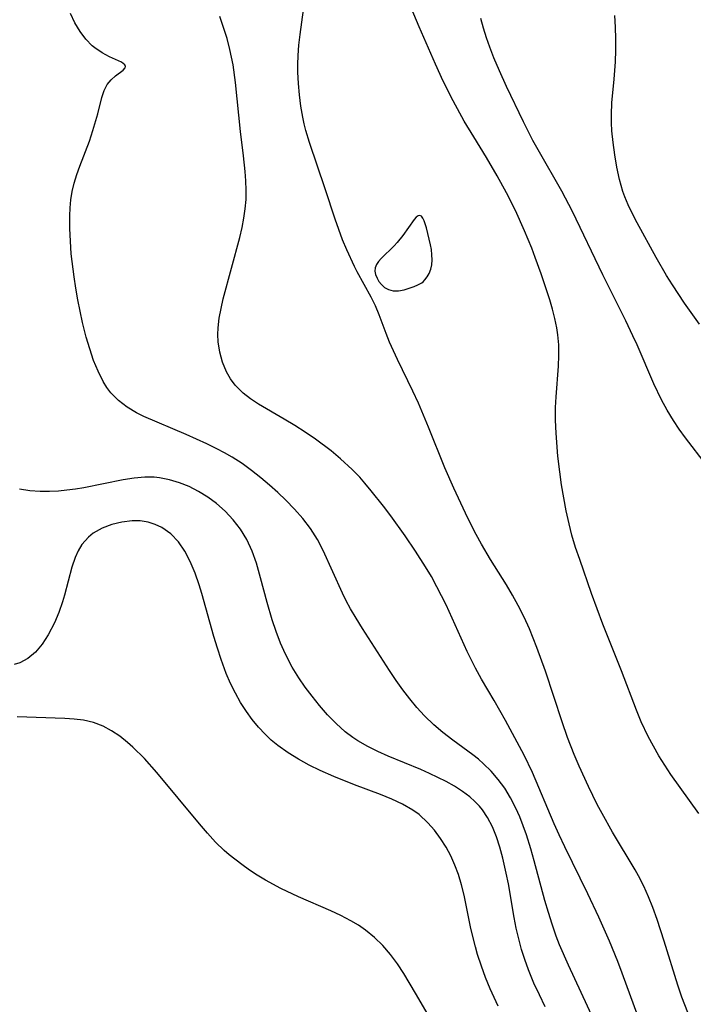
# Model space of a CAD drawing. Header units: metres. Extents: x 1073367 to 1082519, y 1569854 to 1574957.
# Tile 738 of 1056: x 1082249 to 1082349, y 1570564 to 1570710. Entities that reach past the tile are written whole.
import ezdxf

# ---------------------------------------------------------------- set-up
doc = ezdxf.new("R2010")
doc.units = ezdxf.units.M
doc.layers.add('CGG_CurvaNivelLidar_v1', color=253, linetype='Continuous', lineweight=30)

msp = doc.modelspace()

# ---------------------------------------------------------------- linework, layer by layer
at = {"layer": 'CGG_CurvaNivelLidar_v1'}
for p, q in [((1082290.5476, 1570707.9146, 82.5), (1082291.5694, 1570715.3246, 82.5)), ((1082308.2081, 1570709.0619, 82), (1082307.0456, 1570711.8635, 82)), ((1082257.1351, 1570709.6494, 83.5), (1082256.4544, 1570711.0322, 83.5)), ((1082279.2045, 1570708.9642, 83), (1082278.646, 1570710.5783, 83)), ((1082317.7578, 1570708.8674, 81.5), (1082317.3671, 1570710.2901, 81.5)), ((1082337.3533, 1570709.019, 81), (1082337.259, 1570710.7317, 81)), ((1082257.9037, 1570708.3718, 83.5), (1082257.1351, 1570709.6494, 83.5)), ((1082279.7044, 1570707.3342, 83), (1082279.2045, 1570708.9642, 83)), ((1082310.6463, 1570703.5131, 82), (1082308.2081, 1570709.0619, 82)), ((1082318.2005, 1570707.4554, 81.5), (1082317.7578, 1570708.8674, 81.5)), ((1082337.4032, 1570707.307, 81), (1082337.3533, 1570709.019, 81)), ((1082258.7558, 1570707.2267, 83.5), (1082257.9037, 1570708.3718, 83.5)), ((1082259.6909, 1570706.2495, 83.5), (1082258.7558, 1570707.2267, 83.5)), ((1082280.1349, 1570705.6873, 83), (1082279.7044, 1570707.3342, 83)), ((1082290.3844, 1570706.3519, 82.5), (1082290.5476, 1570707.9146, 82.5)), ((1082318.6916, 1570706.0563, 81.5), (1082318.2005, 1570707.4554, 81.5)), ((1082337.4037, 1570705.5984, 81), (1082337.4032, 1570707.307, 81)), ((1082260.069, 1570705.9303, 83.5), (1082259.6909, 1570706.2495, 83.5)), ((1082261.1723, 1570705.1917, 83.5), (1082260.069, 1570705.9303, 83.5)), ((1082280.5963, 1570703.4083, 83), (1082280.1349, 1570705.6873, 83)), ((1082290.2681, 1570704.7894, 82.5), (1082290.3844, 1570706.3519, 82.5)), ((1082319.3105, 1570704.4617, 81.5), (1082318.6916, 1570706.0563, 81.5)), ((1082262.2689, 1570704.6318, 83.5), (1082261.1723, 1570705.1917, 83.5)), ((1082264.0691, 1570703.8028, 83.5), (1082262.2689, 1570704.6318, 83.5)), ((1082290.2187, 1570703.4799, 82.5), (1082290.2681, 1570704.7894, 82.5)), ((1082320.1274, 1570702.5184, 81.5), (1082319.3105, 1570704.4617, 81.5)), ((1082337.3472, 1570703.896, 81), (1082337.4037, 1570705.5984, 81)), ((1082264.5607, 1570703.4277, 83.5), (1082264.0691, 1570703.8028, 83.5)), ((1082264.2985, 1570702.6326, 83.5), (1082264.6108, 1570702.9959, 83.5)), ((1082264.6536, 1570703.2011, 83.5), (1082264.5607, 1570703.4277, 83.5)), ((1082264.6108, 1570702.9959, 83.5), (1082264.6536, 1570703.2011, 83.5)), ((1082280.9699, 1570700.8115, 83), (1082280.5963, 1570703.4083, 83)), ((1082290.2202, 1570702.3196, 82.5), (1082290.2187, 1570703.4799, 82.5)), ((1082311.8065, 1570701.007, 82), (1082310.6463, 1570703.5131, 82)), ((1082337.1497, 1570701.3078, 81), (1082337.3472, 1570703.896, 81)), ((1082262.4892, 1570701.226, 83.5), (1082263.1418, 1570701.7878, 83.5)), ((1082263.1418, 1570701.7878, 83.5), (1082264.2985, 1570702.6326, 83.5)), ((1082290.2937, 1570700.6386, 82.5), (1082290.2202, 1570702.3196, 82.5)), ((1082321.1908, 1570700.2045, 81.5), (1082320.1274, 1570702.5184, 81.5)), ((1082336.8314, 1570697.7948, 81), (1082337.1497, 1570701.3078, 81)), ((1082261.4682, 1570699.6175, 83.5), (1082261.9076, 1570700.5094, 83.5)), ((1082261.9076, 1570700.5094, 83.5), (1082262.4892, 1570701.226, 83.5)), ((1082281.712, 1570693.5615, 83), (1082280.9699, 1570700.8115, 83)), ((1082290.4436, 1570698.9631, 82.5), (1082290.2937, 1570700.6386, 82.5)), ((1082313.2475, 1570698.0985, 82), (1082311.8065, 1570701.007, 82)), ((1082323.6855, 1570694.9931, 81.5), (1082321.1908, 1570700.2045, 81.5)), ((1082260.5204, 1570696.1406, 83.5), (1082261.1272, 1570698.5678, 83.5)), ((1082261.1272, 1570698.5678, 83.5), (1082261.4682, 1570699.6175, 83.5)), ((1082290.6656, 1570697.2962, 82.5), (1082290.4436, 1570698.9631, 82.5)), ((1082290.9602, 1570695.6414, 82.5), (1082290.6656, 1570697.2962, 82.5)), ((1082314.9137, 1570695.0938, 82), (1082313.2475, 1570698.0985, 82)), ((1082336.7479, 1570696.0512, 81), (1082336.8314, 1570697.7948, 81)), ((1082259.8101, 1570693.6728, 83.5), (1082260.5204, 1570696.1406, 83.5)), ((1082291.1723, 1570694.6627, 82.5), (1082290.9602, 1570695.6414, 82.5)), ((1082336.7515, 1570694.8328, 81), (1082336.7479, 1570696.0512, 81)), ((1082291.4137, 1570693.691, 82.5), (1082291.1723, 1570694.6627, 82.5)), ((1082316.3303, 1570692.7306, 82), (1082314.9137, 1570695.0938, 82)), ((1082325.0879, 1570692.2282, 81.5), (1082323.6855, 1570694.9931, 81.5)), ((1082336.8135, 1570693.6218, 81), (1082336.7515, 1570694.8328, 81)), ((1082259.2877, 1570692.1015, 83.5), (1082259.8101, 1570693.6728, 83.5)), ((1082282.1462, 1570689.917, 83), (1082281.712, 1570693.5615, 83)), ((1082291.9361, 1570691.9114, 82.5), (1082291.4137, 1570693.691, 82.5)), ((1082318.2222, 1570689.6728, 82), (1082316.3303, 1570692.7306, 82)), ((1082336.9924, 1570691.9194, 81), (1082336.8135, 1570693.6218, 81)), ((1082257.8533, 1570688.3828, 83.5), (1082259.2877, 1570692.1015, 83.5)), ((1082294.2883, 1570685.0366, 82.5), (1082291.9361, 1570691.9114, 82.5)), ((1082325.8585, 1570690.8168, 81.5), (1082325.0879, 1570692.2282, 81.5)), ((1082337.2449, 1570690.0862, 81), (1082336.9924, 1570691.9194, 81)), ((1082282.3881, 1570687.5922, 83), (1082282.1462, 1570689.917, 83)), ((1082319.8109, 1570686.9584, 82), (1082318.2222, 1570689.6728, 82)), ((1082329.4042, 1570684.6684, 81.5), (1082325.8585, 1570690.8168, 81.5)), ((1082337.5577, 1570688.2559, 81), (1082337.2449, 1570690.0862, 81)), ((1082257.4079, 1570687.1384, 83.5), (1082257.8533, 1570688.3828, 83.5)), ((1082337.9536, 1570686.4419, 81), (1082337.5577, 1570688.2559, 81)), ((1082257.0219, 1570685.8722, 83.5), (1082257.4079, 1570687.1384, 83.5)), ((1082282.4921, 1570686.2143, 83), (1082282.3881, 1570687.5922, 83)), ((1082321.1817, 1570684.4564, 82), (1082319.8109, 1570686.9584, 82)), ((1082256.7357, 1570684.6533, 83.5), (1082257.0219, 1570685.8722, 83.5)), ((1082282.5454, 1570684.8404, 83), (1082282.4921, 1570686.2143, 83)), ((1082338.4636, 1570684.6596, 81), (1082337.9536, 1570686.4419, 81)), ((1082256.535, 1570683.4138, 83.5), (1082256.7357, 1570684.6533, 83.5)), ((1082282.5261, 1570683.4698, 83), (1082282.5454, 1570684.8404, 83)), ((1082295.7455, 1570680.54, 82.5), (1082294.2883, 1570685.0366, 82.5)), ((1082322.4959, 1570681.8345, 82), (1082321.1817, 1570684.4564, 82)), ((1082330.9713, 1570681.6532, 81.5), (1082329.4042, 1570684.6684, 81.5)), ((1082338.7529, 1570683.8372, 81), (1082338.4636, 1570684.6596, 81)), ((1082339.2375, 1570682.6518, 81), (1082338.7529, 1570683.8372, 81)), ((1082256.4256, 1570682.2282, 83.5), (1082256.535, 1570683.4138, 83.5)), ((1082282.4138, 1570682.0737, 83), (1082282.5261, 1570683.4698, 83)), ((1082339.8767, 1570681.3124, 81), (1082339.2375, 1570682.6518, 81)), ((1082256.3762, 1570681.0285, 83.5), (1082256.4256, 1570682.2282, 83.5)), ((1082256.3774, 1570679.1721, 83.5), (1082256.3762, 1570681.0285, 83.5)), ((1082282.2175, 1570680.6812, 83), (1082282.4138, 1570682.0737, 83)), ((1082307.7854, 1570680.8087, 82.5), (1082307.4881, 1570680.4812, 82.5)), ((1082308.0631, 1570681.0284, 82.5), (1082307.7854, 1570680.8087, 82.5)), ((1082308.3161, 1570681.1004, 82.5), (1082308.0631, 1570681.0284, 82.5)), ((1082308.5489, 1570680.9836, 82.5), (1082308.3161, 1570681.1004, 82.5)), ((1082308.7562, 1570680.7042, 82.5), (1082308.5489, 1570680.9836, 82.5)), ((1082323.8519, 1570678.8245, 82), (1082322.4959, 1570681.8345, 82)), ((1082335.4588, 1570672.2547, 81.5), (1082330.9713, 1570681.6532, 81.5)), ((1082340.5744, 1570679.9947, 81), (1082339.8767, 1570681.3124, 81)), ((1082281.9513, 1570679.2929, 83), (1082282.2175, 1570680.6812, 83)), ((1082296.2873, 1570678.9993, 82.5), (1082295.7455, 1570680.54, 82.5)), ((1082307.4881, 1570680.4812, 82.5), (1082305.774, 1570678.1025, 82.5)), ((1082308.9448, 1570680.3041, 82.5), (1082308.7562, 1570680.7042, 82.5)), ((1082309.2858, 1570679.2636, 82.5), (1082308.9448, 1570680.3041, 82.5)), ((1082343.3891, 1570674.8733, 81), (1082340.5744, 1570679.9947, 81)), ((1082256.4536, 1570677.2943, 83.5), (1082256.3774, 1570679.1721, 83.5)), ((1082281.6029, 1570677.8066, 83), (1082281.9513, 1570679.2929, 83)), ((1082296.8675, 1570677.4793, 82.5), (1082296.2873, 1570678.9993, 82.5)), ((1082305.774, 1570678.1025, 82.5), (1082304.9648, 1570677.0934, 82.5)), ((1082309.9028, 1570676.7459, 82.5), (1082309.2858, 1570679.2636, 82.5)), ((1082324.925, 1570676.2367, 82), (1082323.8519, 1570678.8245, 82)), ((1082256.5967, 1570675.4043, 83.5), (1082256.4536, 1570677.2943, 83.5)), ((1082279.1486, 1570668.7275, 83), (1082281.6029, 1570677.8066, 83)), ((1082297.4844, 1570675.9841, 82.5), (1082296.8675, 1570677.4793, 82.5)), ((1082304.4892, 1570676.5858, 82.5), (1082302.5676, 1570674.7135, 82.5)), ((1082304.9648, 1570677.0934, 82.5), (1082304.4892, 1570676.5858, 82.5)), ((1082310.0299, 1570676.0298, 82.5), (1082309.9028, 1570676.7459, 82.5)), ((1082256.9967, 1570671.9917, 83.5), (1082256.5967, 1570675.4043, 83.5)), ((1082298.6195, 1570673.5202, 82.5), (1082297.4844, 1570675.9841, 82.5)), ((1082310.1183, 1570675.2622, 82.5), (1082310.0299, 1570676.0298, 82.5)), ((1082310.1526, 1570674.5145, 82.5), (1082310.1183, 1570675.2622, 82.5)), ((1082325.4536, 1570674.8708, 82), (1082324.925, 1570676.2367, 82)), ((1082299.0273, 1570672.7293, 82.5), (1082298.6195, 1570673.5202, 82.5)), ((1082301.8659, 1570673.79, 82.5), (1082301.6823, 1570673.3108, 82.5)), ((1082302.174, 1570674.2555, 82.5), (1082301.8659, 1570673.79, 82.5)), ((1082302.5676, 1570674.7135, 82.5), (1082302.174, 1570674.2555, 82.5)), ((1082309.961, 1570673.1009, 82.5), (1082310.1091, 1570673.7855, 82.5)), ((1082310.1091, 1570673.7855, 82.5), (1082310.1526, 1570674.5145, 82.5)), ((1082326.3248, 1570672.4191, 82), (1082325.4536, 1570674.8708, 82)), ((1082344.9211, 1570672.198, 81), (1082343.3891, 1570674.8733, 81)), ((1082301.1161, 1570668.9593, 82.5), (1082299.0273, 1570672.7293, 82.5)), ((1082301.6823, 1570673.3108, 82.5), (1082301.6564, 1570672.8146, 82.5)), ((1082301.6564, 1570672.8146, 82.5), (1082301.7634, 1570672.3074, 82.5)), ((1082301.7634, 1570672.3074, 82.5), (1082301.9716, 1570671.7996, 82.5)), ((1082309.3877, 1570671.9634, 82.5), (1082309.7063, 1570672.4903, 82.5)), ((1082309.7063, 1570672.4903, 82.5), (1082309.961, 1570673.1009, 82.5)), ((1082327.6058, 1570668.5795, 82), (1082326.3248, 1570672.4191, 82)), ((1082338.8689, 1570665.4607, 81.5), (1082335.4588, 1570672.2547, 81.5)), ((1082345.7991, 1570670.7881, 81), (1082344.9211, 1570672.198, 81)), ((1082257.2591, 1570670.2862, 83.5), (1082256.9967, 1570671.9917, 83.5)), ((1082301.9716, 1570671.7996, 82.5), (1082302.2577, 1570671.3033, 82.5)), ((1082302.2577, 1570671.3033, 82.5), (1082302.6062, 1570670.8329, 82.5)), ((1082302.6062, 1570670.8329, 82.5), (1082303.0684, 1570670.415, 82.5)), ((1082307.4611, 1570670.5378, 82.5), (1082308.0224, 1570670.7828, 82.5)), ((1082308.0224, 1570670.7828, 82.5), (1082308.5, 1570671.0378, 82.5)), ((1082308.5, 1570671.0378, 82.5), (1082308.5967, 1570671.082, 82.5)), ((1082308.5967, 1570671.082, 82.5), (1082308.7935, 1570671.2541, 82.5)), ((1082308.7935, 1570671.2541, 82.5), (1082309.0579, 1570671.537, 82.5)), ((1082309.0579, 1570671.537, 82.5), (1082309.3877, 1570671.9634, 82.5)), ((1082347.6089, 1570668.0753, 81), (1082345.7991, 1570670.7881, 81)), ((1082257.5617, 1570668.5879, 83.5), (1082257.2591, 1570670.2862, 83.5)), ((1082303.0684, 1570670.415, 82.5), (1082303.6644, 1570670.0955, 82.5)), ((1082303.6644, 1570670.0955, 82.5), (1082304.366, 1570669.921, 82.5)), ((1082304.366, 1570669.921, 82.5), (1082305.1584, 1570669.9189, 82.5)), ((1082305.1584, 1570669.9189, 82.5), (1082305.9749, 1570670.056, 82.5)), ((1082305.9749, 1570670.056, 82.5), (1082306.7605, 1570670.2793, 82.5)), ((1082306.7605, 1570670.2793, 82.5), (1082307.4611, 1570670.5378, 82.5)), ((1082258.2713, 1570665.2301, 83.5), (1082257.5617, 1570668.5879, 83.5)), ((1082278.82, 1570667.2784, 83), (1082279.1486, 1570668.7275, 83)), ((1082301.7337, 1570667.6921, 82.5), (1082301.1161, 1570668.9593, 82.5)), ((1082302.2858, 1570666.3392, 82.5), (1082301.7337, 1570667.6921, 82.5)), ((1082328.0209, 1570667.196, 82), (1082327.6058, 1570668.5795, 82)), ((1082349.8286, 1570664.9653, 81), (1082347.6089, 1570668.0753, 81)), ((1082278.562, 1570665.8312, 83), (1082278.82, 1570667.2784, 83)), ((1082303.3045, 1570663.5686, 82.5), (1082302.2858, 1570666.3392, 82.5)), ((1082328.3747, 1570665.8142, 82), (1082328.0209, 1570667.196, 82)), ((1082258.8168, 1570663.048, 83.5), (1082258.2713, 1570665.2301, 83.5)), ((1082278.4022, 1570664.3965, 83), (1082278.562, 1570665.8312, 83)), ((1082328.658, 1570664.4226, 82), (1082328.3747, 1570665.8142, 82)), ((1082339.9391, 1570663.2509, 81.5), (1082338.8689, 1570665.4607, 81.5)), ((1082278.3649, 1570663.4366, 83), (1082278.4022, 1570664.3965, 83)), ((1082278.4052, 1570662.3498, 83), (1082278.3649, 1570663.4366, 83)), ((1082303.8285, 1570662.2895, 82.5), (1082303.3045, 1570663.5686, 82.5)), ((1082328.8158, 1570663.3691, 82), (1082328.658, 1570664.4226, 82)), ((1082328.9408, 1570661.8948, 82), (1082328.8158, 1570663.3691, 82)), ((1082259.3237, 1570661.2952, 83.5), (1082258.8168, 1570663.048, 83.5)), ((1082278.6232, 1570660.8007, 83), (1082278.4052, 1570662.3498, 83)), ((1082305.0013, 1570659.7281, 82.5), (1082303.8285, 1570662.2895, 82.5)), ((1082328.962, 1570660.3258, 82), (1082328.9408, 1570661.8948, 82)), ((1082340.5614, 1570661.8766, 81.5), (1082339.9391, 1570663.2509, 81.5)), ((1082343.0467, 1570656.1337, 81.5), (1082340.5614, 1570661.8766, 81.5)), ((1082259.8996, 1570659.5946, 83.5), (1082259.3237, 1570661.2952, 83.5)), ((1082279.023, 1570659.3101, 83), (1082278.6232, 1570660.8007, 83)), ((1082260.5607, 1570657.9661, 83.5), (1082259.8996, 1570659.5946, 83.5)), ((1082279.6069, 1570657.9005, 83), (1082279.023, 1570659.3101, 83)), ((1082307.3048, 1570655.0025, 82.5), (1082305.0013, 1570659.7281, 82.5)), ((1082328.9, 1570658.7503, 82), (1082328.962, 1570660.3258, 82)), ((1082261.3312, 1570656.4362, 83.5), (1082260.5607, 1570657.9661, 83.5)), ((1082280.1975, 1570656.8724, 83), (1082279.6069, 1570657.9005, 83)), ((1082328.54, 1570654.1628, 82), (1082328.9, 1570658.7503, 82)), ((1082261.8697, 1570655.5657, 83.5), (1082261.3312, 1570656.4362, 83.5)), ((1082280.9061, 1570655.921, 83), (1082280.1975, 1570656.8724, 83)), ((1082344.2044, 1570653.7425, 81.5), (1082343.0467, 1570656.1337, 81.5)), ((1082262.4756, 1570654.7551, 83.5), (1082261.8697, 1570655.5657, 83.5)), ((1082263.587, 1570653.6155, 83.5), (1082262.4756, 1570654.7551, 83.5)), ((1082282.115, 1570654.714, 83), (1082280.9061, 1570655.921, 83)), ((1082283.2095, 1570653.8801, 83), (1082282.115, 1570654.714, 83)), ((1082308.1226, 1570653.2392, 82.5), (1082307.3048, 1570655.0025, 82.5)), ((1082264.8611, 1570652.6308, 83.5), (1082263.587, 1570653.6155, 83.5)), ((1082284.3925, 1570653.1178, 83), (1082283.2095, 1570653.8801, 83)), ((1082288.1997, 1570650.8906, 83), (1082284.3925, 1570653.1178, 83)), ((1082309.6229, 1570649.6858, 82.5), (1082308.1226, 1570653.2392, 82.5)), ((1082328.4708, 1570652.601, 82), (1082328.54, 1570654.1628, 82)), ((1082345.0457, 1570652.1849, 81.5), (1082344.2044, 1570653.7425, 81.5)), ((1082266.2638, 1570651.7868, 83.5), (1082264.8611, 1570652.6308, 83.5)), ((1082267.369, 1570651.2429, 83.5), (1082266.2638, 1570651.7868, 83.5)), ((1082328.4724, 1570650.7006, 82), (1082328.4708, 1570652.601, 82)), ((1082345.9548, 1570650.6717, 81.5), (1082345.0457, 1570652.1849, 81.5)), ((1082273.6549, 1570648.5826, 83.5), (1082267.369, 1570651.2429, 83.5)), ((1082289.7582, 1570649.9311, 83), (1082288.1997, 1570650.8906, 83)), ((1082328.5473, 1570648.7892, 82), (1082328.4724, 1570650.7006, 82)), ((1082346.8236, 1570649.3743, 81.5), (1082345.9548, 1570650.6717, 81.5)), ((1082291.3104, 1570648.9311, 83), (1082289.7582, 1570649.9311, 83)), ((1082292.8433, 1570647.8862, 83), (1082291.3104, 1570648.9311, 83)), ((1082312.0244, 1570643.6577, 82.5), (1082309.6229, 1570649.6858, 82.5)), ((1082328.8193, 1570645.3603, 82), (1082328.5473, 1570648.7892, 82)), ((1082347.7381, 1570648.1101, 81.5), (1082346.8236, 1570649.3743, 81.5)), ((1082276.6993, 1570647.2236, 83.5), (1082273.6549, 1570648.5826, 83.5)), ((1082278.1964, 1570646.4876, 83.5), (1082276.6993, 1570647.2236, 83.5)), ((1082295.1483, 1570646.168, 83), (1082292.8433, 1570647.8862, 83)), ((1082350.8747, 1570644.035, 81.5), (1082347.7381, 1570648.1101, 81.5)), ((1082279.3359, 1570645.8803, 83.5), (1082278.1964, 1570646.4876, 83.5)), ((1082280.4505, 1570645.2328, 83.5), (1082279.3359, 1570645.8803, 83.5)), ((1082296.5525, 1570645.0084, 83), (1082295.1483, 1570646.168, 83)), ((1082281.9283, 1570644.2731, 83.5), (1082280.4505, 1570645.2328, 83.5)), ((1082298.2933, 1570643.3956, 83), (1082296.5525, 1570645.0084, 83)), ((1082329.0863, 1570643.057, 82), (1082328.8193, 1570645.3603, 82)), ((1082283.3563, 1570643.2407, 83.5), (1082281.9283, 1570644.2731, 83.5)), ((1082284.7115, 1570642.1741, 83.5), (1082283.3563, 1570643.2407, 83.5)), ((1082299.3943, 1570642.2432, 83), (1082298.2933, 1570643.3956, 83)), ((1082313.3568, 1570640.6105, 82.5), (1082312.0244, 1570643.6577, 82.5)), ((1082329.3631, 1570641.1144, 82), (1082329.0863, 1570643.057, 82)), ((1082264.288, 1570641.8624, 84), (1082258.4717, 1570640.6892, 84)), ((1082265.9077, 1570642.1193, 84), (1082264.288, 1570641.8624, 84)), ((1082267.512, 1570642.26, 84), (1082265.9077, 1570642.1193, 84)), ((1082268.8754, 1570642.2434, 84), (1082267.512, 1570642.26, 84)), ((1082269.6682, 1570642.1628, 84), (1082268.8754, 1570642.2434, 84)), ((1082271.1705, 1570641.8759, 84), (1082269.6682, 1570642.1628, 84)), ((1082272.6444, 1570641.4363, 84), (1082271.1705, 1570641.8759, 84)), ((1082274.0812, 1570640.8617, 84), (1082272.6444, 1570641.4363, 84)), ((1082286.0278, 1570641.062, 83.5), (1082284.7115, 1570642.1741, 83.5)), ((1082300.1662, 1570641.377, 83), (1082299.3943, 1570642.2432, 83)), ((1082301.1095, 1570640.2605, 83), (1082300.1662, 1570641.377, 83)), ((1082250.4264, 1570640.2242, 84), (1082248.9253, 1570640.4621, 84)), ((1082251.9973, 1570640.1502, 84), (1082250.4264, 1570640.2242, 84)), ((1082253.3349, 1570640.1504, 84), (1082251.9973, 1570640.1502, 84)), ((1082254.7064, 1570640.2083, 84), (1082253.3349, 1570640.1504, 84)), ((1082255.949, 1570640.3206, 84), (1082254.7064, 1570640.2083, 84)), ((1082257.2059, 1570640.484, 84), (1082255.949, 1570640.3206, 84)), ((1082258.4717, 1570640.6892, 84), (1082257.2059, 1570640.484, 84)), ((1082275.4698, 1570640.1612, 84), (1082274.0812, 1570640.8617, 84)), ((1082276.8378, 1570639.312, 84), (1082275.4698, 1570640.1612, 84)), ((1082287.24, 1570639.9725, 83.5), (1082286.0278, 1570641.062, 83.5)), ((1082288.4167, 1570638.8532, 83.5), (1082287.24, 1570639.9725, 83.5)), ((1082302.9286, 1570637.9622, 83), (1082301.1095, 1570640.2605, 83)), ((1082315.4321, 1570636.1655, 82.5), (1082313.3568, 1570640.6105, 82.5)), ((1082329.6851, 1570639.178, 82), (1082329.3631, 1570641.1144, 82)), ((1082278.1326, 1570638.3464, 84), (1082276.8378, 1570639.312, 84)), ((1082289.7157, 1570637.532, 83.5), (1082288.4167, 1570638.8532, 83.5)), ((1082330.0538, 1570637.251, 82), (1082329.6851, 1570639.178, 82)), ((1082279.4174, 1570637.2044, 84), (1082278.1326, 1570638.3464, 84)), ((1082280.5979, 1570635.9551, 84), (1082279.4174, 1570637.2044, 84)), ((1082290.9354, 1570636.153, 83.5), (1082289.7157, 1570637.532, 83.5)), ((1082304.0242, 1570636.5076, 83), (1082302.9286, 1570637.9622, 83)), ((1082330.4758, 1570635.3375, 82), (1082330.0538, 1570637.251, 82)), ((1082264.0999, 1570635.6086, 84.5), (1082262.6081, 1570635.2514, 84.5)), ((1082265.6201, 1570635.777, 84.5), (1082264.0999, 1570635.6086, 84.5)), ((1082266.8151, 1570635.763, 84.5), (1082265.6201, 1570635.777, 84.5)), ((1082267.9839, 1570635.591, 84.5), (1082266.8151, 1570635.763, 84.5)), ((1082269.0335, 1570635.2655, 84.5), (1082267.9839, 1570635.591, 84.5)), ((1082281.7089, 1570634.5322, 84), (1082280.5979, 1570635.9551, 84)), ((1082292.0933, 1570634.629, 83.5), (1082290.9354, 1570636.153, 83.5)), ((1082306.1505, 1570633.5496, 83), (1082304.0242, 1570636.5076, 83)), ((1082316.6737, 1570633.7382, 82.5), (1082315.4321, 1570636.1655, 82.5)), ((1082261.1887, 1570634.708, 84.5), (1082259.8628, 1570633.9475, 84.5)), ((1082262.6081, 1570635.2514, 84.5), (1082261.1887, 1570634.708, 84.5)), ((1082270.0319, 1570634.7877, 84.5), (1082269.0335, 1570635.2655, 84.5)), ((1082271.3511, 1570633.8587, 84.5), (1082270.0319, 1570634.7877, 84.5)), ((1082282.6586, 1570632.996, 84), (1082281.7089, 1570634.5322, 84)), ((1082293.119, 1570633.0178, 83.5), (1082292.0933, 1570634.629, 83.5)), ((1082330.9014, 1570633.6698, 82), (1082330.4758, 1570635.3375, 82)), ((1082259.1286, 1570633.3625, 84.5), (1082258.1589, 1570632.2605, 84.5)), ((1082259.8628, 1570633.9475, 84.5), (1082259.1286, 1570633.3625, 84.5)), ((1082272.5043, 1570632.674, 84.5), (1082271.3511, 1570633.8587, 84.5)), ((1082273.4539, 1570631.2856, 84.5), (1082272.5043, 1570632.674, 84.5)), ((1082283.4431, 1570631.3014, 84), (1082282.6586, 1570632.996, 84)), ((1082293.9762, 1570631.3958, 83.5), (1082293.119, 1570633.0178, 83.5)), ((1082307.6878, 1570631.2934, 83), (1082306.1505, 1570633.5496, 83)), ((1082317.4648, 1570632.3127, 82.5), (1082316.6737, 1570633.7382, 82.5)), ((1082331.4437, 1570631.8516, 82), (1082330.9014, 1570633.6698, 82)), ((1082257.6192, 1570631.3583, 84.5), (1082257.1772, 1570630.3702, 84.5)), ((1082258.1589, 1570632.2605, 84.5), (1082257.6192, 1570631.3583, 84.5)), ((1082274.2577, 1570629.7305, 84.5), (1082273.4539, 1570631.2856, 84.5)), ((1082284.0752, 1570629.515, 84), (1082283.4431, 1570631.3014, 84)), ((1082296.8531, 1570625.0685, 83.5), (1082293.9762, 1570631.3958, 83.5)), ((1082309.1626, 1570628.9791, 83), (1082307.6878, 1570631.2934, 83)), ((1082318.8019, 1570630.0694, 82.5), (1082317.4648, 1570632.3127, 82.5)), ((1082332.0441, 1570630.0503, 82), (1082331.4437, 1570631.8516, 82)), ((1082257.1772, 1570630.3702, 84.5), (1082256.685, 1570628.9084, 84.5)), ((1082274.963, 1570628.0474, 84.5), (1082274.2577, 1570629.7305, 84.5)), ((1082321.1743, 1570626.2861, 82.5), (1082318.8019, 1570630.0694, 82.5)), ((1082333.809, 1570625.0122, 82), (1082332.0441, 1570630.0503, 82)), ((1082256.685, 1570628.9084, 84.5), (1082255.6026, 1570624.7698, 84.5)), ((1082284.6916, 1570627.3456, 84), (1082284.0752, 1570629.515, 84)), ((1082310.0328, 1570627.5054, 83), (1082309.1626, 1570628.9791, 83)), ((1082275.589, 1570626.2811, 84.5), (1082274.963, 1570628.0474, 84.5)), ((1082285.6385, 1570623.6855, 84), (1082284.6916, 1570627.3456, 84)), ((1082310.8663, 1570626.012, 83), (1082310.0328, 1570627.5054, 83)), ((1082275.986, 1570625.0195, 84.5), (1082275.589, 1570626.2811, 84.5)), ((1082312.24, 1570623.328, 83), (1082310.8663, 1570626.012, 83)), ((1082322.0787, 1570624.7592, 82.5), (1082321.1743, 1570626.2861, 82.5)), ((1082255.6026, 1570624.7698, 84.5), (1082255.3054, 1570623.7659, 84.5)), ((1082277.7666, 1570618.622, 84.5), (1082275.986, 1570625.0195, 84.5)), ((1082297.4094, 1570623.9437, 83.5), (1082296.8531, 1570625.0685, 83.5)), ((1082298.0531, 1570622.7508, 83.5), (1082297.4094, 1570623.9437, 83.5)), ((1082322.9328, 1570623.2044, 82.5), (1082322.0787, 1570624.7592, 82.5)), ((1082335.4868, 1570620.4463, 82), (1082333.809, 1570625.0122, 82)), ((1082255.3054, 1570623.7659, 84.5), (1082254.7518, 1570622.1968, 84.5)), ((1082286.3879, 1570621.1077, 84), (1082285.6385, 1570623.6855, 84)), ((1082298.8911, 1570621.327, 83.5), (1082298.0531, 1570622.7508, 83.5)), ((1082315.3508, 1570616.3843, 83), (1082312.24, 1570623.328, 83)), ((1082323.7847, 1570621.4923, 82.5), (1082322.9328, 1570623.2044, 82.5)), ((1082254.7518, 1570622.1968, 84.5), (1082254.1041, 1570620.6813, 84.5)), ((1082286.9783, 1570619.3655, 84), (1082286.3879, 1570621.1077, 84)), ((1082299.8288, 1570619.8324, 83.5), (1082298.8911, 1570621.327, 83.5)), ((1082324.5721, 1570619.7473, 82.5), (1082323.7847, 1570621.4923, 82.5)), ((1082254.1041, 1570620.6813, 84.5), (1082253.1483, 1570618.8577, 84.5)), ((1082303.8382, 1570613.5701, 83.5), (1082299.8288, 1570619.8324, 83.5)), ((1082325.6821, 1570617.0115, 82.5), (1082324.5721, 1570619.7473, 82.5)), ((1082338.2553, 1570613.5164, 82), (1082335.4868, 1570620.4463, 82)), ((1082253.1483, 1570618.8577, 84.5), (1082252.2601, 1570617.5018, 84.5)), ((1082278.2704, 1570616.9193, 84.5), (1082277.7666, 1570618.622, 84.5)), ((1082287.6394, 1570617.6548, 84), (1082286.9783, 1570619.3655, 84)), ((1082252.2601, 1570617.5018, 84.5), (1082251.2689, 1570616.3181, 84.5)), ((1082278.8142, 1570615.2367, 84.5), (1082278.2704, 1570616.9193, 84.5)), ((1082288.3791, 1570615.9851, 84), (1082287.6394, 1570617.6548, 84)), ((1082326.9767, 1570613.4633, 82.5), (1082325.6821, 1570617.0115, 82.5)), ((1082250.1591, 1570615.3658, 84.5), (1082248.9432, 1570614.724, 84.5)), ((1082251.2689, 1570616.3181, 84.5), (1082250.1591, 1570615.3658, 84.5)), ((1082279.5932, 1570613.1458, 84.5), (1082278.8142, 1570615.2367, 84.5)), ((1082289.3661, 1570614.0945, 84), (1082288.3791, 1570615.9851, 84)), ((1082316.5767, 1570613.91, 83), (1082315.3508, 1570616.3843, 83)), ((1082248.9432, 1570614.724, 84.5), (1082248.1059, 1570614.4872, 84.5)), ((1082290.3697, 1570612.4782, 84), (1082289.3661, 1570614.0945, 84)), ((1082317.4722, 1570612.299, 83), (1082316.5767, 1570613.91, 83)), ((1082280.2388, 1570611.6642, 84.5), (1082279.5932, 1570613.1458, 84.5)), ((1082291.3253, 1570611.1101, 84), (1082290.3697, 1570612.4782, 84)), ((1082304.8013, 1570612.1183, 83.5), (1082303.8382, 1570613.5701, 83.5)), ((1082319.3395, 1570609.1307, 83), (1082317.4722, 1570612.299, 83)), ((1082329.4285, 1570605.9533, 82.5), (1082326.9767, 1570613.4633, 82.5)), ((1082340.4744, 1570607.718, 82), (1082338.2553, 1570613.5164, 82)), ((1082280.9489, 1570610.2223, 84.5), (1082280.2388, 1570611.6642, 84.5)), ((1082292.3318, 1570609.7819, 84), (1082291.3253, 1570611.1101, 84)), ((1082305.805, 1570610.6991, 83.5), (1082304.8013, 1570612.1183, 83.5)), ((1082306.8251, 1570609.3704, 83.5), (1082305.805, 1570610.6991, 83.5)), ((1082281.7257, 1570608.8261, 84.5), (1082280.9489, 1570610.2223, 84.5)), ((1082293.433, 1570608.4193, 84), (1082292.3318, 1570609.7819, 84)), ((1082307.8962, 1570608.0894, 83.5), (1082306.8251, 1570609.3704, 83.5)), ((1082282.5757, 1570607.4847, 84.5), (1082281.7257, 1570608.8261, 84.5)), ((1082294.6304, 1570607.0306, 84), (1082293.433, 1570608.4193, 84)), ((1082309.0196, 1570606.8627, 83.5), (1082307.8962, 1570608.0894, 83.5)), ((1082321.0338, 1570606.1647, 83), (1082319.3395, 1570609.1307, 83)), ((1082255.6431, 1570606.4665, 85), (1082248.5409, 1570606.7019, 85)), ((1082257.0346, 1570606.3826, 85), (1082255.6431, 1570606.4665, 85)), ((1082258.394, 1570606.218, 85), (1082257.0346, 1570606.3826, 85)), ((1082283.4331, 1570606.3017, 84.5), (1082282.5757, 1570607.4847, 84.5)), ((1082295.8869, 1570605.7142, 84), (1082294.6304, 1570607.0306, 84)), ((1082310.3997, 1570605.5142, 83.5), (1082309.0196, 1570606.8627, 83.5)), ((1082341.1894, 1570605.9896, 82), (1082340.4744, 1570607.718, 82)), ((1082259.875, 1570605.8687, 85), (1082258.394, 1570606.218, 85)), ((1082261.3018, 1570605.3311, 85), (1082259.875, 1570605.8687, 85)), ((1082262.5695, 1570604.6609, 85), (1082261.3018, 1570605.3311, 85)), ((1082284.358, 1570605.1782, 84.5), (1082283.4331, 1570606.3017, 84.5)), ((1082285.3497, 1570604.1195, 84.5), (1082284.358, 1570605.1782, 84.5)), ((1082297.2328, 1570604.5052, 84), (1082295.8869, 1570605.7142, 84)), ((1082311.7234, 1570604.377, 83.5), (1082310.3997, 1570605.5142, 83.5)), ((1082323.7843, 1570601.024, 83), (1082321.0338, 1570606.1647, 83)), ((1082330.239, 1570603.6479, 82.5), (1082329.4285, 1570605.9533, 82.5)), ((1082342.2117, 1570603.7889, 82), (1082341.1894, 1570605.9896, 82)), ((1082263.7804, 1570603.8518, 85), (1082262.5695, 1570604.6609, 85)), ((1082264.9387, 1570602.9282, 85), (1082263.7804, 1570603.8518, 85)), ((1082286.2612, 1570603.263, 84.5), (1082285.3497, 1570604.1195, 84.5)), ((1082298.3913, 1570603.6407, 84), (1082297.2328, 1570604.5052, 84)), ((1082299.1135, 1570603.1705, 84), (1082298.3913, 1570603.6407, 84)), ((1082313.2053, 1570603.2475, 83.5), (1082311.7234, 1570604.377, 83.5)), ((1082331.2205, 1570601.1475, 82.5), (1082330.239, 1570603.6479, 82.5)), ((1082342.979, 1570602.3389, 82), (1082342.2117, 1570603.7889, 82)), ((1082265.7477, 1570602.1994, 85), (1082264.9387, 1570602.9282, 85)), ((1082267.4429, 1570600.5116, 85), (1082265.7477, 1570602.1994, 85)), ((1082287.2238, 1570602.4648, 84.5), (1082286.2612, 1570603.263, 84.5)), ((1082288.7638, 1570601.3716, 84.5), (1082287.2238, 1570602.4648, 84.5)), ((1082300.607, 1570602.3183, 84), (1082299.1135, 1570603.1705, 84)), ((1082302.1041, 1570601.5735, 84), (1082300.607, 1570602.3183, 84)), ((1082316.2026, 1570601.0628, 83.5), (1082313.2053, 1570603.2475, 83.5)), ((1082343.803, 1570600.9183, 82), (1082342.979, 1570602.3389, 82)), ((1082269.285, 1570598.478, 85), (1082267.4429, 1570600.5116, 85)), ((1082290.2923, 1570600.4255, 84.5), (1082288.7638, 1570601.3716, 84.5)), ((1082303.6406, 1570600.8811, 84), (1082302.1041, 1570601.5735, 84)), ((1082308.4612, 1570598.8858, 84), (1082303.6406, 1570600.8811, 84)), ((1082317.0038, 1570600.4254, 83.5), (1082316.2026, 1570601.0628, 83.5)), ((1082325.0295, 1570598.4439, 83), (1082323.7843, 1570601.024, 83)), ((1082331.9577, 1570599.4198, 82.5), (1082331.2205, 1570601.1475, 82.5)), ((1082344.676, 1570599.5246, 82), (1082343.803, 1570600.9183, 82)), ((1082291.8767, 1570599.5494, 84.5), (1082290.2923, 1570600.4255, 84.5)), ((1082293.5078, 1570598.7416, 84.5), (1082291.8767, 1570599.5494, 84.5)), ((1082317.7765, 1570599.7578, 83.5), (1082317.0038, 1570600.4254, 83.5)), ((1082318.9163, 1570598.6373, 83.5), (1082317.7765, 1570599.7578, 83.5)), ((1082333.3453, 1570596.3633, 82.5), (1082331.9577, 1570599.4198, 82.5)), ((1082345.5905, 1570598.1557, 82), (1082344.676, 1570599.5246, 82)), ((1082275.6144, 1570590.824, 85), (1082269.285, 1570598.478, 85)), ((1082295.5426, 1570597.8458, 84.5), (1082293.5078, 1570598.7416, 84.5)), ((1082298.5997, 1570596.6403, 84.5), (1082295.5426, 1570597.8458, 84.5)), ((1082309.7482, 1570598.3253, 84), (1082308.4612, 1570598.8858, 84)), ((1082311.0106, 1570597.7361, 84), (1082309.7482, 1570598.3253, 84)), ((1082312.2391, 1570597.11, 84), (1082311.0106, 1570597.7361, 84)), ((1082319.9638, 1570597.4303, 83.5), (1082318.9163, 1570598.6373, 83.5)), ((1082328.2631, 1570590.8358, 83), (1082325.0295, 1570598.4439, 83)), ((1082349.7418, 1570592.3517, 82), (1082345.5905, 1570598.1557, 82)), ((1082302.4623, 1570595.194, 84.5), (1082298.5997, 1570596.6403, 84.5)), ((1082313.4691, 1570596.4101, 84), (1082312.2391, 1570597.11, 84)), ((1082314.6386, 1570595.6525, 84), (1082313.4691, 1570596.4101, 84)), ((1082320.9121, 1570596.1411, 83.5), (1082319.9638, 1570597.4303, 83.5)), ((1082321.7964, 1570594.6967, 83.5), (1082320.9121, 1570596.1411, 83.5)), ((1082334.648, 1570593.7117, 82.5), (1082333.3453, 1570596.3633, 82.5)), ((1082304.1509, 1570594.5058, 84.5), (1082302.4623, 1570595.194, 84.5)), ((1082315.7324, 1570594.8275, 84), (1082314.6386, 1570595.6525, 84)), ((1082316.4811, 1570594.1666, 84), (1082315.7324, 1570594.8275, 84)), ((1082322.5719, 1570593.1779, 83.5), (1082321.7964, 1570594.6967, 83.5)), ((1082305.7717, 1570593.7442, 84.5), (1082304.1509, 1570594.5058, 84.5)), ((1082307.2925, 1570592.865, 84.5), (1082305.7717, 1570593.7442, 84.5)), ((1082317.1687, 1570593.4543, 84), (1082316.4811, 1570594.1666, 84)), ((1082317.6066, 1570592.9231, 84), (1082317.1687, 1570593.4543, 84)), ((1082323.138, 1570591.8793, 83.5), (1082322.5719, 1570593.1779, 83.5)), ((1082335.367, 1570592.3628, 82.5), (1082334.648, 1570593.7117, 82.5)), ((1082308.2135, 1570592.2032, 84.5), (1082307.2925, 1570592.865, 84.5)), ((1082309.5287, 1570591.0048, 84.5), (1082308.2135, 1570592.2032, 84.5)), ((1082318.3611, 1570591.8057, 84), (1082317.6066, 1570592.9231, 84)), ((1082319.0861, 1570590.4102, 84), (1082318.3611, 1570591.8057, 84)), ((1082323.6514, 1570590.5482, 83.5), (1082323.138, 1570591.8793, 83.5)), ((1082336.9358, 1570589.61, 82.5), (1082335.367, 1570592.3628, 82.5)), ((1082276.7981, 1570589.4454, 85), (1082275.6144, 1570590.824, 85)), ((1082310.5091, 1570589.8882, 84.5), (1082309.5287, 1570591.0048, 84.5)), ((1082319.69, 1570588.9254, 84), (1082319.0861, 1570590.4102, 84)), ((1082324.1253, 1570589.1923, 83.5), (1082323.6514, 1570590.5482, 83.5)), ((1082328.9904, 1570589.199, 83), (1082328.2631, 1570590.8358, 83)), ((1082278.0124, 1570588.1164, 85), (1082276.7981, 1570589.4454, 85)), ((1082311.3994, 1570588.6828, 84.5), (1082310.5091, 1570589.8882, 84.5)), ((1082320.2012, 1570587.3739, 84), (1082319.69, 1570588.9254, 84)), ((1082324.7789, 1570587.1361, 83.5), (1082324.1253, 1570589.1923, 83.5)), ((1082329.8341, 1570587.4207, 83), (1082328.9904, 1570589.199, 83)), ((1082340.2821, 1570584.0254, 82.5), (1082336.9358, 1570589.61, 82.5)), ((1082279.2897, 1570586.8708, 85), (1082278.0124, 1570588.1164, 85)), ((1082312.2041, 1570587.4031, 84.5), (1082311.3994, 1570588.6828, 84.5)), ((1082312.9087, 1570586.0895, 84.5), (1082312.2041, 1570587.4031, 84.5)), ((1082320.6418, 1570585.7733, 84), (1082320.2012, 1570587.3739, 84)), ((1082333.257, 1570580.4702, 83), (1082329.8341, 1570587.4207, 83)), ((1082280.0215, 1570586.2386, 85), (1082279.2897, 1570586.8708, 85)), ((1082281.8793, 1570584.7895, 85), (1082280.0215, 1570586.2386, 85)), ((1082313.5306, 1570584.7236, 84.5), (1082312.9087, 1570586.0895, 84.5)), ((1082325.2988, 1570585.3493, 83.5), (1082324.7789, 1570587.1361, 83.5)), ((1082283.0177, 1570583.9826, 85), (1082281.8793, 1570584.7895, 85)), ((1082314.0652, 1570583.311, 84.5), (1082313.5306, 1570584.7236, 84.5)), ((1082321.1533, 1570583.5386, 84), (1082320.6418, 1570585.7733, 84)), ((1082326.883, 1570579.4721, 83.5), (1082325.2988, 1570585.3493, 83.5)), ((1082284.1966, 1570583.2151, 85), (1082283.0177, 1570583.9826, 85)), ((1082285.4084, 1570582.4879, 85), (1082284.1966, 1570583.2151, 85)), ((1082314.5217, 1570581.8124, 84.5), (1082314.0652, 1570583.311, 84.5)), ((1082321.4577, 1570581.9492, 84), (1082321.1533, 1570583.5386, 84)), ((1082340.777, 1570583.1168, 82.5), (1082340.2821, 1570584.0254, 82.5)), ((1082341.5428, 1570581.5813, 82.5), (1082340.777, 1570583.1168, 82.5)), ((1082287.6961, 1570581.2543, 85), (1082285.4084, 1570582.4879, 85)), ((1082314.9019, 1570580.2804, 84.5), (1082314.5217, 1570581.8124, 84.5)), ((1082322.2981, 1570576.9652, 84), (1082321.4577, 1570581.9492, 84)), ((1082342.2456, 1570580.0129, 82.5), (1082341.5428, 1570581.5813, 82.5)), ((1082290.3077, 1570580.023, 85), (1082287.6961, 1570581.2543, 85)), ((1082295.0973, 1570577.9431, 85), (1082290.3077, 1570580.023, 85)), ((1082315.9085, 1570575.3137, 84.5), (1082314.9019, 1570580.2804, 84.5)), ((1082334.8806, 1570576.9951, 83), (1082333.257, 1570580.4702, 83)), ((1082342.8907, 1570578.4162, 82.5), (1082342.2456, 1570580.0129, 82.5)), ((1082327.399, 1570577.6993, 83.5), (1082326.883, 1570579.4721, 83.5)), ((1082296.6085, 1570577.2358, 85), (1082295.0973, 1570577.9431, 85)), ((1082298.0742, 1570576.4664, 85), (1082296.6085, 1570577.2358, 85)), ((1082327.953, 1570575.9402, 83.5), (1082327.399, 1570577.6993, 83.5)), ((1082343.5287, 1570576.6597, 82.5), (1082342.8907, 1570578.4162, 82.5)), ((1082299.1977, 1570575.7893, 85), (1082298.0742, 1570576.4664, 85)), ((1082300.272, 1570575.0469, 85), (1082299.1977, 1570575.7893, 85)), ((1082322.6171, 1570575.3578, 84), (1082322.2981, 1570576.9652, 84)), ((1082328.5563, 1570574.2002, 83.5), (1082327.953, 1570575.9402, 83.5)), ((1082336.4631, 1570573.4245, 83), (1082334.8806, 1570576.9951, 83)), ((1082344.5747, 1570573.4524, 82.5), (1082343.5287, 1570576.6597, 82.5)), ((1082301.5929, 1570573.969, 85), (1082300.272, 1570575.0469, 85)), ((1082316.558, 1570572.5988, 84.5), (1082315.9085, 1570575.3137, 84.5)), ((1082322.9916, 1570573.7634, 84), (1082322.6171, 1570575.3578, 84)), ((1082329.0503, 1570572.9118, 83.5), (1082328.5563, 1570574.2002, 83.5)), ((1082302.8124, 1570572.7766, 85), (1082301.5929, 1570573.969, 85)), ((1082303.9469, 1570571.4564, 85), (1082302.8124, 1570572.7766, 85)), ((1082323.4205, 1570572.2238, 84), (1082322.9916, 1570573.7634, 84)), ((1082330.3682, 1570569.8733, 83.5), (1082329.0503, 1570572.9118, 83.5)), ((1082337.6881, 1570570.4279, 83), (1082336.4631, 1570573.4245, 83)), ((1082346.6191, 1570566.9057, 82.5), (1082344.5747, 1570573.4524, 82.5)), ((1082304.995, 1570570.0502, 85), (1082303.9469, 1570571.4564, 85)), ((1082316.8858, 1570571.4587, 84.5), (1082316.558, 1570572.5988, 84.5)), ((1082317.4509, 1570569.7366, 84.5), (1082316.8858, 1570571.4587, 84.5)), ((1082323.9091, 1570570.7019, 84), (1082323.4205, 1570572.2238, 84)), ((1082305.9328, 1570568.6509, 85), (1082304.995, 1570570.0502, 85)), ((1082324.4535, 1570569.1986, 84), (1082323.9091, 1570570.7019, 84)), ((1082334.1331, 1570561.785, 83.5), (1082330.3682, 1570569.8733, 83.5)), ((1082338.356, 1570568.6824, 83), (1082337.6881, 1570570.4279, 83)), ((1082307.691, 1570565.7448, 85), (1082305.9328, 1570568.6509, 85)), ((1082318.0833, 1570568.0369, 84.5), (1082317.4509, 1570569.7366, 84.5)), ((1082325.2627, 1570567.2175, 84), (1082324.4535, 1570569.1986, 84)), ((1082341.2759, 1570560.7202, 83), (1082338.356, 1570568.6824, 83)), ((1082318.7723, 1570566.3585, 84.5), (1082318.0833, 1570568.0369, 84.5)), ((1082326.0603, 1570565.4532, 84), (1082325.2627, 1570567.2175, 84)), ((1082347.2264, 1570565.1163, 82.5), (1082346.6191, 1570566.9057, 82.5)), ((1082309.8855, 1570561.8939, 85), (1082307.691, 1570565.7448, 85)), ((1082319.9575, 1570563.7921, 84.5), (1082318.7723, 1570566.3585, 84.5)), ((1082326.9146, 1570563.7141, 84), (1082326.0603, 1570565.4532, 84)), ((1082348.0721, 1570562.8794, 82.5), (1082347.2264, 1570565.1163, 82.5))]:
    msp.add_line(p, q, dxfattribs=at)

doc.saveas('drawing.dxf')
